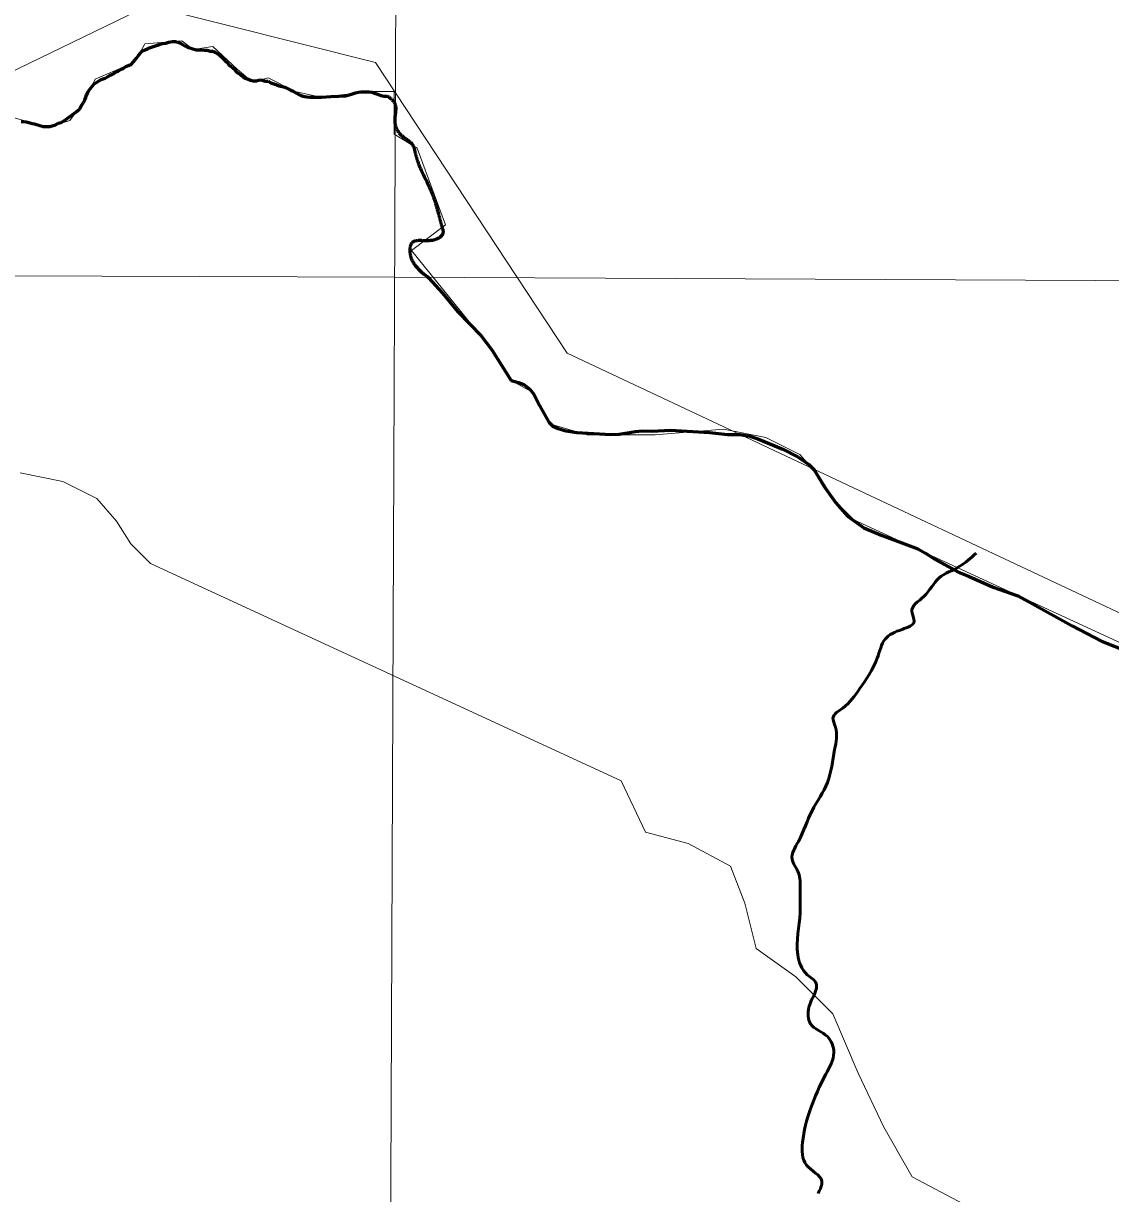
# Model space of a CAD drawing. Extents: x 553962 to 842807, y 8883888 to 9032388.
# Drawn here: x 807119 to 809252, y 9019913 to 9022210 of the extents above; entities that cross this region are included whole.
import ezdxf

# ---------------------------------------------------------------- set-up
doc = ezdxf.new("R2010")
doc.units = 0
doc.header["$LTSCALE"] = 200
doc.linetypes.add('LONG_DASH_SHORT_DASH', pattern=[9.9, 6, -1.2, 1.5, -1.2])
doc.layers.add('1', color=7, linetype='Continuous', lineweight=13)

msp = doc.modelspace()

# ---------------------------------------------------------------- linework, layer by layer
at = {"layer": '1'}
for points in [[(807857.9, 9024157.2), (807824.4, 9016181.7), (807792.6, 9009020.9)], [(807857.9, 9024157.2), (807824.4, 9016181.7), (807792.6, 9009020.9)], [(805714.2, 9022666.7), (806110.1, 9021636.8), (807364.8, 9022244.8), (807810.2, 9022133.4), (808186.1, 9021562.4), (809648.7, 9020874), (810343.6, 9020141.8), (810858.7, 9019348), (812313.8, 9019043.1), (812759.2, 9018597.4), (813845, 9017539), (814276.5, 9018639.2), (815941.8, 9018876.3), (816888.3, 9018597.7), (817751.4, 9017998.9), (818485.3, 9018318.9), (819268.6, 9019252.3), (819630.6, 9019377.7), (820437.9, 9019099.1), (821334.5, 9020810.2)], [(809671.2, 9020809.2), (808748.3, 9021235.3), (808709.3, 9021274.3), (808681.5, 9021318.8), (808642.6, 9021363.4), (808575.8, 9021396.8), (808492.3, 9021413.5), (808358.8, 9021402.4), (808225.2, 9021402.4), (808154, 9021423.3), (808116.5, 9021486.8), (808076, 9021509.1), (808027.3, 9021582.8), (807880.2, 9021764.2), (807947, 9021814.3), (807891.4, 9021964.7), (807846.8, 9021992.5), (807846.8, 9022076), (807802.3, 9022076), (807702.2, 9022064.9), (807652.1, 9022076), (807599.5, 9022103), (807568.9, 9022094.7), (807538.3, 9022119.7), (807491, 9022164.3), (807452.1, 9022158.7), (807429.8, 9022175.4), (807357.5, 9022169.8), (807338, 9022133.7), (807260.1, 9022100.2), (807243.4, 9022064.1), (807210, 9022019.5), (807165.5, 9022005.6), (807079.2, 9022030.7)], [(797889, 9021745.5), (807847.7, 9021711.5), (813345.9, 9021685.2), (820524.9, 9021641.1)], [(809065.7, 9019838.3), (808863, 9019945.8), (808807, 9020043), (808757, 9020148.8), (808706.9, 9020265.7), (808634.5, 9020338), (808556.6, 9020393.7), (808534.4, 9020482.8), (808506.5, 9020555.2), (808423.1, 9020599.7), (808339.6, 9020622), (808291.6, 9020723.3), (807368.7, 9021149.5), (807329.7, 9021188.4), (807301.9, 9021233), (807263, 9021277.5), (807196.2, 9021310.9), (807112.7, 9021327.6)]]:
    msp.add_lwpolyline(points, dxfattribs=at)
at = {"layer": '1', "linetype": 'LONG_DASH_SHORT_DASH', "lineweight": 60}
for points in [[(807279.6, 9022102.5), (807284.4, 9022104.8), (807289.6, 9022108.3), (807294.4, 9022110.4), (807299.1, 9022113.9), (807305.2, 9022116.4), (807310.7, 9022120), (807315.4, 9022121.8), (807320.2, 9022125), (807325.5, 9022127.1), (807331.2, 9022130.1), (807334.5, 9022133.9), (807337.5, 9022137.9), (807341, 9022141.4), (807345.2, 9022146.7), (807348, 9022150.8), (807351.7, 9022155.6), (807357.7, 9022157.8), (807362.5, 9022159.9), (807366.7, 9022162.1), (807382.3, 9022167), (807386.8, 9022168.8), (807392.8, 9022170.5), (807398.8, 9022171.1), (807404.6, 9022173.1), (807411.4, 9022174.6), (807417.7, 9022174.4), (807422.4, 9022172.9), (807427.2, 9022171.2), (807431, 9022168.2), (807436, 9022165.5), (807441.3, 9022163.5), (807458.4, 9022158), (807463.7, 9022158.1), (807474, 9022157.6), (807479.7, 9022157.1), (807485.8, 9022155.6), (807490.5, 9022155.2), (807495.1, 9022153.4), (807499.6, 9022150.2), (807503.9, 9022147.4), (807507.9, 9022144.2), (807511.9, 9022140.4), (807514.7, 9022135.9), (807519.5, 9022132.2), (807522.8, 9022127.4), (807527.8, 9022124.5), (807531.6, 9022121.2), (807536.1, 9022116), (807540.2, 9022112), (807545.4, 9022109), (807553.8, 9022102.5), (807558.5, 9022101), (807564.6, 9022098.3), (807570.3, 9022096.8), (807576.4, 9022096.8), (807582.9, 9022098.8), (807587.7, 9022098.4), (807593.4, 9022096.6), (807599, 9022096.2), (807604.5, 9022093.2), (807610.5, 9022091.4), (807616.1, 9022089.2), (807621.1, 9022087.5), (807632.2, 9022084.5), (807643.7, 9022078.8), (807648.5, 9022077.1), (807652.3, 9022074.1), (807662.1, 9022068.8), (807667.6, 9022067.1), (807674.9, 9022065.6), (807681.2, 9022065.2), (807687.7, 9022064.9), (807704.5, 9022065), (807722.3, 9022066.1), (807737.9, 9022066.7), (807752, 9022067.7), (807765, 9022071.3), (807770.8, 9022073.3), (807776.5, 9022075.1), (807781.8, 9022075.6), (807792.1, 9022075.7), (807797.1, 9022075.5), (807802.6, 9022074.7), (807807.9, 9022072.7), (807814, 9022071), (807820.2, 9022068.3), (807827, 9022067.3), (807833.5, 9022067.3)], [(807279.6, 9022102.5), (807284.4, 9022104.8), (807289.6, 9022108.3), (807294.4, 9022110.4), (807299.1, 9022113.9), (807305.2, 9022116.4), (807310.7, 9022120), (807315.4, 9022121.8), (807320.2, 9022125), (807325.5, 9022127.1), (807331.2, 9022130.1), (807334.5, 9022133.9), (807337.5, 9022137.9), (807341, 9022141.4), (807345.2, 9022146.7), (807348, 9022150.8), (807351.7, 9022155.6), (807357.7, 9022157.8), (807362.5, 9022159.9), (807366.7, 9022162.1), (807382.3, 9022167), (807386.8, 9022168.8), (807392.8, 9022170.5), (807398.8, 9022171.1), (807404.6, 9022173.1), (807411.4, 9022174.6), (807417.7, 9022174.4), (807422.4, 9022172.9), (807427.2, 9022171.2), (807431, 9022168.2), (807436, 9022165.5), (807441.3, 9022163.5), (807458.4, 9022158), (807463.7, 9022158.1), (807474, 9022157.6), (807479.7, 9022157.1), (807485.8, 9022155.6), (807490.5, 9022155.2), (807495.1, 9022153.4), (807499.6, 9022150.2), (807503.9, 9022147.4), (807507.9, 9022144.2), (807511.9, 9022140.4), (807514.7, 9022135.9), (807519.5, 9022132.2), (807522.8, 9022127.4), (807527.8, 9022124.5), (807531.6, 9022121.2), (807536.1, 9022116), (807540.2, 9022112), (807545.4, 9022109), (807553.8, 9022102.5), (807558.5, 9022101), (807564.6, 9022098.3), (807570.3, 9022096.8), (807576.4, 9022096.8), (807582.9, 9022098.8), (807587.7, 9022098.4), (807593.4, 9022096.6), (807599, 9022096.2), (807604.5, 9022093.2), (807610.5, 9022091.4), (807616.1, 9022089.2), (807621.1, 9022087.5), (807632.2, 9022084.5), (807643.7, 9022078.8), (807648.5, 9022077.1), (807652.3, 9022074.1), (807662.1, 9022068.8), (807667.6, 9022067.1), (807674.9, 9022065.6), (807681.2, 9022065.2), (807687.7, 9022064.9), (807704.5, 9022065), (807722.3, 9022066.1), (807737.9, 9022066.7), (807752, 9022067.7), (807765, 9022071.3), (807770.8, 9022073.3), (807776.5, 9022075.1), (807781.8, 9022075.6), (807792.1, 9022075.7), (807797.1, 9022075.5), (807802.6, 9022074.7), (807807.9, 9022072.7), (807814, 9022071), (807820.2, 9022068.3), (807827, 9022067.3), (807833.5, 9022067.3)], [(807114.5, 9022017.4), (807119.2, 9022017), (807124.3, 9022016.7), (807129.5, 9022015), (807136.3, 9022013.5), (807141.1, 9022013), (807157.7, 9022007.6), (807171.2, 9022007.7), (807182.3, 9022010.7), (807187.3, 9022013.8), (807193.3, 9022015.5), (807199.6, 9022019.3), (807204.8, 9022022.9), (807222.1, 9022035.8), (807228.9, 9022041.3), (807233.1, 9022048.8), (807237.3, 9022054.9), (807239.6, 9022059.7), (807241.3, 9022064.2), (807242.8, 9022070.5), (807246.3, 9022076.5), (807249.8, 9022081.3), (807258.1, 9022090.9), (807262.6, 9022093.7), (807268.3, 9022097.7), (807273.6, 9022100.5), (807279.6, 9022102.5)], [(807114.5, 9022017.4), (807119.2, 9022017), (807124.3, 9022016.7), (807129.5, 9022015), (807136.3, 9022013.5), (807141.1, 9022013), (807157.7, 9022007.6), (807171.2, 9022007.7), (807182.3, 9022010.7), (807187.3, 9022013.8), (807193.3, 9022015.5), (807199.6, 9022019.3), (807204.8, 9022022.9), (807222.1, 9022035.8), (807228.9, 9022041.3), (807233.1, 9022048.8), (807237.3, 9022054.9), (807239.6, 9022059.7), (807241.3, 9022064.2), (807242.8, 9022070.5), (807246.3, 9022076.5), (807249.8, 9022081.3), (807258.1, 9022090.9), (807262.6, 9022093.7), (807268.3, 9022097.7), (807273.6, 9022100.5), (807279.6, 9022102.5)], [(807914.1, 9021710.4), (807941.3, 9021680.4), (807971.5, 9021643.8), (808016.9, 9021596.4), (808037.8, 9021569.3), (808076, 9021509.1), (808090.3, 9021505.1), (808101, 9021500.8), (808112.8, 9021491.7), (808120.2, 9021482), (808131.9, 9021459.9), (808150, 9021427.2), (808158, 9021419.4), (808168, 9021414.5), (808183.1, 9021409.8), (808204.7, 9021406.7), (808271.5, 9021402.6), (808288.2, 9021403.7), (808320.2, 9021408.6), (808332.8, 9021409.8), (808352.8, 9021409.3), (808388.7, 9021411.3), (808464.8, 9021406.7), (808500.2, 9021402.6), (808524.4, 9021402.7), (808544.1, 9021399.3), (808560.2, 9021394.6), (808608.7, 9021373.9), (808638.6, 9021359.1), (808660.1, 9021343.8), (808670.6, 9021333.4), (808690, 9021300.9), (808713, 9021268.5), (808736, 9021242.8), (808768.1, 9021219.6), (808803.8, 9021204.5), (808863.3, 9021182.4), (808873.9, 9021178.7), (808888.6, 9021169.6), (808907.2, 9021157.8), (808953.5, 9021132.6), (808973.4, 9021124.6), (809021.3, 9021102.9), (809069.9, 9021086.4), (809098.8, 9021070.7), (809176.8, 9021027.4), (809234, 9020996.9), (809287.4, 9020976.5)], [(807914.1, 9021710.4), (807941.3, 9021680.4), (807971.5, 9021643.8), (808016.9, 9021596.4), (808037.8, 9021569.3), (808076, 9021509.1), (808090.3, 9021505.1), (808101, 9021500.8), (808112.8, 9021491.7), (808120.2, 9021482), (808131.9, 9021459.9), (808150, 9021427.2), (808158, 9021419.4), (808168, 9021414.5), (808183.1, 9021409.8), (808204.7, 9021406.7), (808271.5, 9021402.6), (808288.2, 9021403.7), (808320.2, 9021408.6), (808332.8, 9021409.8), (808352.8, 9021409.3), (808388.7, 9021411.3), (808464.8, 9021406.7), (808500.2, 9021402.6), (808524.4, 9021402.7), (808544.1, 9021399.3), (808560.2, 9021394.6), (808608.7, 9021373.9), (808638.6, 9021359.1), (808660.1, 9021343.8), (808670.6, 9021333.4), (808690, 9021300.9), (808713, 9021268.5), (808736, 9021242.8), (808768.1, 9021219.6), (808803.8, 9021204.5), (808863.3, 9021182.4), (808873.9, 9021178.7), (808888.6, 9021169.6), (808907.2, 9021157.8), (808953.5, 9021132.6), (808973.4, 9021124.6), (809021.3, 9021102.9), (809069.9, 9021086.4), (809098.8, 9021070.7), (809176.8, 9021027.4), (809234, 9020996.9), (809287.4, 9020976.5)]]:
    msp.add_lwpolyline(points, dxfattribs=at)
msp.add_spline([(807833.3, 9022067.5), (807847.7, 9022053.2), (807847.7, 9022017.4), (807860.5, 9021990.2), (807883.4, 9021970.1), (807887.7, 9021955.8), (807894.9, 9021932.9), (807922.1, 9021872.8), (807933.5, 9021835.5), (807939.3, 9021814), (807942.1, 9021798.3), (807922.1, 9021784), (807880.6, 9021778.2), (807877.7, 9021758.2), (807914.1, 9021710.4)], degree=3, dxfattribs=at)
msp.add_spline([(807833.3, 9022067.5), (807847.7, 9022053.2), (807847.7, 9022017.4), (807860.5, 9021990.2), (807883.4, 9021970.1), (807887.7, 9021955.8), (807894.9, 9021932.9), (807922.1, 9021872.8), (807933.5, 9021835.5), (807939.3, 9021814), (807942.1, 9021798.3), (807922.1, 9021784), (807880.6, 9021778.2), (807877.7, 9021758.2), (807914.1, 9021710.4)], degree=3, dxfattribs=at)
at = {"layer": '1', "lineweight": 53}
msp.add_spline([(808678, 9019912.7), (808685.4, 9019937.1), (808655.4, 9019968.7), (808647.5, 9020012.8), (808663.3, 9020079.1), (808693.2, 9020146.9), (808709, 9020189.4), (808696.4, 9020221), (808663.3, 9020246.2), (808660.1, 9020277.8), (808669.6, 9020301.4), (808674.3, 9020325.1), (808657, 9020342.4), (808638.1, 9020381.8), (808642.8, 9020463.8), (808642.8, 9020509.6), (808639.6, 9020542.7), (808627, 9020569.5), (808639.6, 9020604.2), (808666.4, 9020664.4), (808696.4, 9020719.6), (808710.6, 9020784.3), (808712.2, 9020828.5), (808707.4, 9020846.8), (808726.4, 9020865.7), (808759.5, 9020903.6), (808794.2, 9020963.5), (808809.9, 9021001.4), (808843.1, 9021020.3), (808866.7, 9021036.1), (808862, 9021055.1), (808885.6, 9021085), (808915.6, 9021121.3), (808955, 9021143.4), (808988.1, 9021170.2)], degree=3, dxfattribs=at)
msp.add_spline([(808678, 9019912.7), (808685.4, 9019937.1), (808655.4, 9019968.7), (808647.5, 9020012.8), (808663.3, 9020079.1), (808693.2, 9020146.9), (808709, 9020189.4), (808696.4, 9020221), (808663.3, 9020246.2), (808660.1, 9020277.8), (808669.6, 9020301.4), (808674.3, 9020325.1), (808657, 9020342.4), (808638.1, 9020381.8), (808642.8, 9020463.8), (808642.8, 9020509.6), (808639.6, 9020542.7), (808627, 9020569.5), (808639.6, 9020604.2), (808666.4, 9020664.4), (808696.4, 9020719.6), (808710.6, 9020784.3), (808712.2, 9020828.5), (808707.4, 9020846.8), (808726.4, 9020865.7), (808759.5, 9020903.6), (808794.2, 9020963.5), (808809.9, 9021001.4), (808843.1, 9021020.3), (808866.7, 9021036.1), (808862, 9021055.1), (808885.6, 9021085), (808915.6, 9021121.3), (808955, 9021143.4), (808988.1, 9021170.2)], degree=3, dxfattribs=at)

doc.saveas('drawing.dxf')
